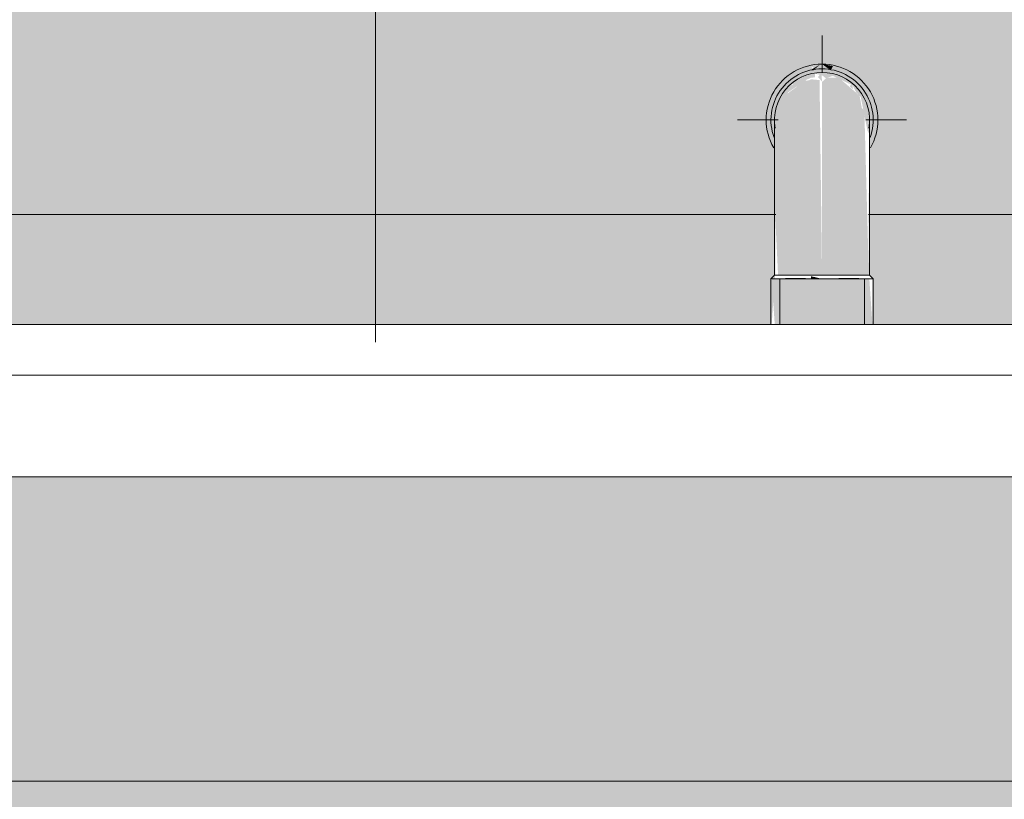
# Model space of a CAD drawing. Header units: millimetres. Extents: x 5980700 to 6194397, y -12939 to 2351883.
# Tile 294 of 587: x 6076070 to 6076361, y 4501 to 4732. Entities that reach past the tile are written whole.
import ezdxf

# ---------------------------------------------------------------- set-up
doc = ezdxf.new("R2010")
doc.units = ezdxf.units.MM
for name, color, linetype, lineweight in [('A-FLOR', 192, 'Continuous', 18), ('A-FLOR-PATT', 8, 'Continuous', 18), ('A-WALL', 113, 'Continuous', 18), ('A-WALL-PATT', 111, 'Continuous', 25), ('P-PIPE', 3, 'Continuous', 9), ('P-PIPE-CNTR', 3, 'Continuous', 9)]:
    doc.layers.add(name, color=color, linetype=linetype, lineweight=lineweight)

# ---------------------------------------------------------------- blocks, each defined once
blk = doc.blocks.new('BE-PMSa-MOD-ARQ-CONEXAODOFUTURO-EX-000-R_rvt-2-PLANTA DE CAIMENTO DE PISOS - 1 PAV_')
at = {"layer": 'A-FLOR-PATT', "lineweight": 5}
h = blk.add_hatch(dxfattribs=at)
h.set_pattern_fill('FP_103', color=135, style=0, pattern_type=2)
h.set_pattern_definition([(225, (1821.385, -1013.341), (1.4210854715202e-14, -212.1320343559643), [450, -150]), (315, (1715.319, -1119.407), (0, -212.1320343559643), [450, -150])])
h.paths.add_polyline_path([(-17588.61484510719, -10125.84100563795), (-17588.61484510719, 5919.158994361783), (-17905.66070556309, 5919.158994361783), (-18260.05155624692, -10125.84100563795)])
h.paths.add_polyline_path([(24683.66278676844, -8664.047137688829), (24901.85810326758, -8347.979428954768), (25097.46955802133, -8045.317562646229), (25289.5955170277, -7726.511392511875), (25471.61384478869, -7401.828336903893), (25643.34495046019, -7071.588748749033), (25804.61939322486, -6736.118463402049), (25955.27804947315, -6395.748477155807), (23368.38515489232, -6395.748477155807), (23369.38515489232, -6730.841005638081), (23365.38515489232, -6734.84100563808), (23361.31355543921, -6734.060452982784), (23342.06990244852, -6720.841005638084), (23332.38515489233, -6720.930376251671), (23331.38515489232, -6727.841005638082), (23314.38515489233, -6727.841005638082), (23296.38515489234, -6735.002634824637), (23296.38515489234, -6778.341005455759), (24423.88515507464, -6778.341005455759), (24423.88515507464, -8613.341005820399), (22588.88515471, -8613.341005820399), (22588.88515471, -8595.841005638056), (21416.38515489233, -8595.841005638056), (21416.38515489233, -6955.841005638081), (22588.88515471, -6955.841005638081), (22588.88515471, -6778.341005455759), (23246.38515489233, -6778.341005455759), (23246.38515489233, -6395.748477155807), (23206.88515489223, -6395.748477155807), (23206.88515489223, -6416.382393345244), (23211.73353840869, -6425.171602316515), (23218.4561650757, -6428.596561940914), (23219.38515489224, -6429.345815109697), (23219.38515489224, -6441.144306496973), (23215.14102301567, -6442.20379392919), (23204.09419192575, -6438.115741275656), (23195.48073971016, -6429.259910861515), (23193.02236658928, -6420.085137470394), (23192.88996436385, -6415.841005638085), (23191.88515489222, -6415.841005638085), (23191.88515489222, -6395.748477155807), (21311.3851276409, -6395.748477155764), (21311.38512764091, -395.7484771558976), (26110.13512764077, -395.7484771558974), (26110.13512764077, -6011.987874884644), (26234.42540171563, -5672.357231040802), (26348.29356350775, -5329.091898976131), (26451.63355010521, -4982.511614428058), (26544.34910510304, -4632.939200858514), (26626.35386826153, -4280.700268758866), (26697.57145594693, -3926.122912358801), (26757.93553227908, -3569.537404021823), (26807.38987092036, -3211.275886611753), (26845.88840744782, -2851.672064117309), (26873.39528226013, -2491.060890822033), (27298.54064462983, 5174.591947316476), (21231.38515489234, 5390.558402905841), (21231.38515489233, -8664.04713768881), (24474.59128694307, -8664.047137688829)])
h.paths.add_polyline_path([(164.3857207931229, 134.1589943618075), (164.3857207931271, 1841.148018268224), (-1658.614845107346, 1840.70177999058), (-1658.614845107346, 134.1589943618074), (-979.7632562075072, 134.1589943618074)])
h.paths.add_polyline_path([(24371.38515489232, 836.6589941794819), (22863.88515471, 836.6589941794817), (22863.88515471, 4371.658994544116), (24548.88515507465, 4371.658994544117), (24548.88515507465, 836.6589941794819), (24486.30181684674, 836.6589941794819)])
h.paths.add_polyline_path([(26422.42163599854, 3992.407384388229), (26422.42163599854, 5123.575823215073), (27022.42163599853, 5123.575823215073), (27022.42163599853, 3992.407384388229), (26541.3738192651, 3992.407384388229)])
h.paths.add_polyline_path([(19968.38697237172, 4641.658994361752), (19999.38682609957, 4641.658994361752), (19999.38682609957, 4674.158994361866), (19585.40988707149, 4674.158994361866), (19585.40988707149, 4671.65899436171), (19622.64941956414, 4670.787042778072), (19622.64941956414, 4641.65899436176), (19958.38333741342, 4641.65899436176)])
h.paths.add_polyline_path([(15946.88333741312, 4641.65899436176), (16272.64941956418, 4641.65899436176), (16272.64941956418, 4671.65899436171), (19560.40988707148, 4671.65899436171), (19560.40988707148, 4674.158994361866), (15923.88333741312, 4674.158994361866), (15923.88333741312, 4641.65899436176), (15926.88333741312, 4641.65899436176)])
h.paths.add_polyline_path([(15653.88333741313, 4641.658994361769), (15653.88333741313, 4674.158994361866), (12268.88333741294, 4674.158994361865), (12269.82605313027, 4641.658994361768), (12287.64940954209, 4641.658994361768), (12287.64940954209, 4671.658994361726), (15637.64940954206, 4670.787042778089), (15637.64940954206, 4641.658994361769), (15650.88333741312, 4641.658994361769)])
h.paths.add_polyline_path([(8496.599400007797, 4641.658994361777), (8496.599400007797, 4641.674581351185), (8442.166919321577, 4641.658994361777)])
h.paths.add_polyline_path([(-8301.11484510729, 4641.658994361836), (-8301.114845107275, 4674.158994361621), (-11733.61666258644, 4674.158994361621), (-11733.61666258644, 4641.658994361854), (-11704.86666258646, 4641.658994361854), (-11704.86666258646, 4671.658994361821), (-8354.866662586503, 4670.787042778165), (-8354.866662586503, 4641.658994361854), (-8304.116662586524, 4641.658994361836)])
h.paths.add_polyline_path([(-16295.61666258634, 4641.658994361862), (-15972.63647972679, 4641.658994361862), (-15971.73922438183, 4655.162107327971), (-15971.59322078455, 4656.262107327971), (-15971.52511209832, 4674.158994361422), (-16356.61588608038, 4674.158994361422), (-16356.61588608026, 4641.658994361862), (-16315.61666258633, 4641.658994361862)])
h.paths.add_polyline_path([(-12028.61666258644, 4641.658994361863), (-12028.61666258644, 4674.158994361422), (-15944.05622970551, 4674.158994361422), (-15943.93927563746, 4656.262107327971), (-15942.89601669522, 4655.162107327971), (-15942.89601669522, 4641.658994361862), (-15848.61666258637, 4641.658994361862), (-15848.61666258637, 4671.658994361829), (-12498.61666258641, 4670.787042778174), (-12498.61666258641, 4641.658994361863), (-12031.61666258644, 4641.658994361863)])
h.paths.add_polyline_path([(-16371.61588608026, 5447.158205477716), (-16356.61588608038, 5447.158205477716), (-16356.61588608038, 5479.158994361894), (-16626.61588608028, 5479.158994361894), (-16626.61588608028, 5447.158205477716), (-16401.61588608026, 5447.158205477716)])
h = blk.add_hatch(dxfattribs=at)
h.set_pattern_fill('FP_2', color=135, style=0, pattern_type=2)
h.set_pattern_definition([(0, (0, 0), (812.8, 203.2), [33.528, -576.072, 33.528, -576.072, -3251.2]), (0, (0, 0), (812.8, 203.2), [-1219.2, 33.528, -1185.672, 33.528, -576.072, -1422.4]), (0, (0, 0), (812.8, 203.2), [-3048, 33.528, -372.872, 33.528, -982.472]), (120, (304.8, 101.6), (-582.3763620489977, 602.3054481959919), [33.52799999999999, -576.0719999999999, 33.52799999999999, -576.0719999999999, -3251.199999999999]), (120, (304.8, 101.6), (-582.3763620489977, 602.3054481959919), [-1219.2, 33.52799999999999, -1185.672, 33.52799999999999, -576.0719999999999, -1422.4]), (120, (304.8, 101.6), (-582.3763620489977, 602.3054481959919), [-3048, 33.52799999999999, -372.8719999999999, 33.52799999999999, -982.4719999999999]), (240, (406.4, 508), (-230.4236379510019, -805.5054481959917), [33.528, -576.072, 33.528, -576.072, -3251.2]), (240, (406.4, 508), (-230.4236379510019, -805.5054481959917), [-1219.2, 33.528, -1185.672, 33.528, -576.072, -1422.4]), (240, (406.4, 508), (-230.4236379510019, -805.5054481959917), [-3048, 33.528, -372.872, 33.528, -982.472])])
h.paths.add_polyline_path([(-15966.85299915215, 4711.136803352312), (-15966.79158577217, 4712.906868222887), (-15965.57572207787, 4712.3617231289)])
h.paths.add_polyline_path([(3731.201831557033, -10125.84100563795), (14705.38782324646, -10125.84100563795), (14705.38782324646, -9779.8857164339), (14699.38782324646, -9779.8857164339), (14699.38782324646, -9763.237570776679), (14681.68558745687, -9763.757413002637), (14670.96395493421, -9768.482704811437), (14665.88782324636, -9782.570563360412), (14665.88782324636, -9856.278958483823), (14670.73620676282, -9865.068167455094), (14677.45883342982, -9868.493127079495), (14678.38782324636, -9869.242380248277), (14678.38782324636, -9881.040871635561), (14674.14369136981, -9882.10035906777), (14663.09686027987, -9878.012306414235), (14654.32815878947, -9868.57707781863), (14652.0250349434, -9859.981702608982), (14651.89263271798, -9855.737570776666), (14650.88782324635, -9855.737570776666), (14651.89263271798, -9780.737570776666), (14653.73085252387, -9770.127241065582), (14656.87805812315, -9762.851510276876), (14667.13782324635, -9752.591745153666), (14683.38782324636, -9748.237570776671), (14699.38782324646, -9748.237570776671), (14699.38782324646, -9731.58942511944), (14705.38782324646, -9731.58942511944), (14705.38782324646, -9705.737570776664), (14755.38782324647, -9705.737570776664), (14755.38782324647, -9754.737570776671), (14795.38782324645, -9754.737570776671), (14796.02424042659, -9756.737570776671), (14812.38782324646, -9756.737570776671), (14811.36426821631, -9815.737570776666), (14810.34779546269, -9815.737570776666), (14811.47778338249, -9818.1719714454), (14811.43015556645, -9819.291362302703), (14811.44856252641, -9820.918341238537), (14827.38782324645, -9827.197475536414), (14827.38782324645, -10125.84100563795), (21231.38515489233, -10125.84100563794), (21231.38515489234, 5919.158994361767), (12003.88515489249, 5918.472013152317), (12003.8851548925, 5447.158205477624), (12268.88333741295, 5447.158205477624), (12268.88333741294, 4674.158994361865), (15653.88333741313, 4674.158994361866), (15653.88333741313, 5447.158205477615), (15923.88333741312, 5447.158205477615), (15923.88333741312, 4674.158994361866), (19560.40988707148, 4674.158994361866), (19559.83290347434, 4677.196584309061), (19558.62046790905, 4677.180784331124), (19558.93691090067, 4681.184361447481), (19560.40988707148, 4681.202554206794), (19559.83416624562, 4682.57353656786), (19558.03876213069, 4682.57353656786), (19558.93691090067, 4695.251249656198), (19588.00988707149, 4695.197383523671), (19586.88286324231, 4682.548897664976), (19585.40988707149, 4682.548897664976), (19585.98560789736, 4681.195050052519), (19587.19930623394, 4681.15368493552), (19586.88286324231, 4677.184908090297), (19585.41064974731, 4677.065937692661), (19585.98560789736, 4674.158994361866), (19999.38682609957, 4674.158994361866), (19999.38682609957, 5447.158205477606), (20269.38682609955, 5447.158205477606), (20269.38682609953, 4280.731645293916), (20299.38682609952, 4280.731645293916), (20298.51487451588, 1530.731645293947), (20269.38682609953, 1530.731645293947), (20269.38682609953, 1143.558994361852), (20299.38682609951, 1143.558994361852), (20298.51487451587, -1606.441005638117), (20269.38682609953, -1606.441005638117), (20269.38682609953, -2040.191005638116), (20299.38682609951, -2040.191005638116), (20298.51487451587, -4790.191005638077), (20269.38682609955, -4790.191005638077), (20269.38682609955, -5273.941005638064), (20299.38682609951, -5273.941005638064), (20298.51487451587, -8023.941005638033), (20269.38682609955, -8023.941005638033), (20269.38682609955, -9308.841005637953), (19999.38682609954, -9308.841005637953), (19999.38682609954, -8513.84179452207), (19913.3833374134, -8513.84179452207), (19913.3833374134, -8347.825683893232), (19635.38599049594, -8347.979428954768), (19635.38599049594, -8377.825683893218), (16285.38599049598, -8376.953732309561), (16285.38599049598, -8347.825683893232), (15971.88333741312, -8347.979428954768), (15971.88333741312, -8513.841794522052), (15921.38515489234, -8513.841794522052), (15921.38515489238, -9312.594001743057), (15651.38515489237, -9312.594001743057), (15651.38515489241, -8513.841794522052), (15603.38515489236, -8513.841794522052), (15603.38515489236, -8377.825683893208), (12316.88333741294, -8377.825683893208), (12316.88333741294, -8513.841794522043), (12293.88333741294, -8513.841794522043), (12293.88333741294, -9312.594001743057), (11998.88333741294, -9312.594001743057), (11998.88333741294, -8513.841794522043), (11950.88333741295, -8513.841794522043), (11950.88333741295, -8347.825683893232), (11867.63333741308, -8347.979428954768), (11867.63333741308, -8377.82568389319), (8517.633337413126, -8376.953732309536), (8517.633337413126, -8347.825683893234), (8434.383337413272, -8347.97942895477), (8434.383337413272, -8513.841794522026), (8386.383337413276, -8513.841794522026), (8386.383337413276, -9312.594001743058), (8116.383337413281, -9312.594001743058), (8116.383337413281, -9125.841005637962), (2121.38333741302, -9125.841005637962), (2121.38333741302, -9312.594001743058), (1851.383337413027, -9312.594001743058), (1851.383337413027, -9125.841005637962), (-4143.616662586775, -9125.841005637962), (-4143.616662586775, -9312.594001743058), (-4413.616662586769, -9312.594001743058), (-4413.616662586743, -8513.841794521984), (-4461.61666258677, -8513.841794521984), (-4461.61666258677, -8347.825683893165), (-4547.366662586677, -8347.97942895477), (-4547.366662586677, -8377.82568389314), (-7897.366662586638, -8376.953732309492), (-7897.366662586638, -8347.825683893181), (-7983.116662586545, -8347.97942895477), (-7983.116662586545, -8513.841794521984), (-8031.114845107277, -8513.841794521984), (-8031.11484510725, -9308.841005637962), (-8301.11484510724, -9308.841005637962), (-8301.114845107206, -8513.841794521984), (-8349.116662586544, -8513.841794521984), (-8349.116662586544, -8347.825683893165), (-8354.864845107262, -8347.97942895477), (-8354.864845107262, -8377.825683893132), (-11704.86484510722, -8376.953732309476), (-11705.67059857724, -8347.825683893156), (-11710.61666258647, -8347.97942895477), (-11710.61666258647, -8513.841794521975), (-11758.61484510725, -8513.841794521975), (-11758.61484510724, -9308.841005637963), (-12028.61484510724, -9308.841005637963), (-12028.61484510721, -8513.841794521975), (-12076.61666258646, -8513.841794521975), (-12076.61666258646, -8347.82568389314), (-12498.61666258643, -8347.97942895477), (-12498.61666258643, -8377.825683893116), (-15848.61666258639, -8376.953732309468), (-15848.61666258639, -8347.82568389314), (-16270.61666258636, -8347.97942895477), (-16270.61666258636, -8513.841794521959), (-16356.61588608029, -8513.841794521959), (-16356.61588608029, -9308.841005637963), (-16626.61588608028, -9308.841005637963), (-16626.62225526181, -7987.079408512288), (-16656.61588608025, -7987.079408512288), (-16655.7439344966, -5237.07940851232), (-16626.62225526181, -5237.07940851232), (-16626.62225526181, -4803.34100563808), (-16656.61588608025, -4803.34100563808), (-16655.7439344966, -2053.341005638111), (-16626.62225526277, -2053.341005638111), (-16626.62225526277, -1620.841794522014), (-16656.61588608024, -1620.841794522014), (-16655.74393449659, 1129.158205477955), (-16626.62225526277, 1129.158205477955), (-16626.62225526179, 1534.1582054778), (-16656.61588608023, 1534.1582054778), (-16655.75030367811, 4291.658994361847), (-16626.62225526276, 4291.658994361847), (-16626.61588608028, 5479.158994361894), (-16356.61588608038, 5479.158994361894), (-16356.61588608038, 4674.158994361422), (-15971.4658517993, 4674.158994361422), (-15969.32193463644, 4707.054996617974), (-15967.78963012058, 4710.307043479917), (-15962.27373900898, 4714.058684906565), (-15960.94760521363, 4714.652107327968), (-15959.84645306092, 4714.71907505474), (-15959.84645306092, 4715.8252811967), (-15957.766248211, 4715.335026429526), (-15956.67909179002, 4714.508980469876), (-15954.53101014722, 4715.146843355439), (-15948.69801778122, 4712.361723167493), (-15947.69218614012, 4710.313634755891), (-15946.34526303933, 4708.984911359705), (-15944.33196142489, 4698.966261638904), (-15943.76299404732, 4697.905132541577), (-15944.00738434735, 4674.158994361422), (-12028.61666258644, 4674.158994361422), (-12028.6166625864, 5447.158205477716), (-11733.61666258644, 5446.941285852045), (-11733.61666258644, 4674.158994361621), (-8301.114845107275, 4674.158994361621), (-8301.114845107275, 5447.158205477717), (-8031.114845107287, 5447.158205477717), (-8031.114845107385, 5919.158994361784), (-17588.61484510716, 5919.158994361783), (-17588.61484510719, -10125.84100563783), (1375.719287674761, -10125.84100563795)])
h.paths.add_polyline_path([(14665.67045985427, -9780.737570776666), (14665.63226694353, -9779.779781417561), (14665.63226694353, -9780.737570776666)])
h.paths.add_polyline_path([(-16089.65907882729, -8758.105317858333), (-16115.54098333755, -8754.697900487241), (-16139.6590788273, -8744.707858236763), (-16160.36975694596, -8728.81599597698), (-16176.26161920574, -8708.105317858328), (-16186.2516614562, -8683.987222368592), (-16189.65907882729, -8658.105317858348), (-16186.2516614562, -8632.223413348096), (-16176.26161920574, -8608.105317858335), (-16160.36975694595, -8587.394639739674), (-16139.65907882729, -8571.502777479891), (-16115.54098333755, -8561.512735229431), (-16089.65907882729, -8558.105317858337), (-16063.77717431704, -8561.512735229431), (-16039.65907882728, -8571.5027774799), (-16018.94840070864, -8587.394639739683), (-16003.05653844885, -8608.105317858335), (-15993.06649619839, -8632.22341334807), (-15989.6590788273, -8658.105317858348), (-15993.06649619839, -8683.987222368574), (-16003.05653844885, -8708.105317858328), (-16021.19134126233, -8730.537064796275), (-16039.65907882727, -8744.707858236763), (-16063.77717431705, -8754.697900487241)])
h.paths.add_polyline_path([(19732.71217533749, -8754.66845021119), (19706.83027082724, -8751.260990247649), (19682.71217533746, -8741.270823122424), (19660.00862136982, -8722.781563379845), (19646.10963495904, -8704.667825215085), (19636.1195927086, -8680.549428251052), (19632.71217533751, -8648.66439434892), (19632.71217533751, -8622.782813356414), (19636.1195927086, -8596.9012323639), (19646.10963495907, -8572.783438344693), (19662.00149721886, -8552.073019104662), (19682.71217533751, -8536.181355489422), (19706.83027082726, -8526.191438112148), (19732.7121753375, -8522.784063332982), (19758.59407984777, -8526.191438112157), (19782.71217533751, -8536.181355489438), (19803.42285345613, -8552.073019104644), (19819.31471571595, -8572.783438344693), (19829.30475796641, -8596.901232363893), (19832.7121753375, -8628.390346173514), (19832.7121753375, -8654.667200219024), (19827.88084468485, -8683.987101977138), (19816.67739151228, -8708.104895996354), (19803.42285345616, -8725.378762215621), (19782.71217533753, -8741.270823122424), (19758.59407984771, -8751.260990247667)])
h.paths.add_polyline_path([(15648.38515489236, -8468.841794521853), (15650.88333741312, -8468.841794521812), (15650.88333741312, -8347.825683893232), (15648.38515489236, -8347.979428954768)])
h.paths.add_polyline_path([(19588.84766320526, 4677.140991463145), (19587.19930623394, 4677.180784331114), (19588.17837096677, 4681.15368493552)])
h.paths.add_polyline_path([(19556.97211093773, 4677.140991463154), (19558.32440709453, 4678.382155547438), (19558.03965555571, 4677.166762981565), (19557.10244703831, 4677.144137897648)])
h.paths.add_polyline_path([(19572.90988707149, 4728.142336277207), (19572.90988707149, 4726.742336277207), (19573.4626323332, 4727.745209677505)])
h.paths.add_polyline_path([(19575.73176932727, 4695.639950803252), (19572.5677829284, 4696.432937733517), (19568.91630770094, 4696.431447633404), (19559.3482884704, 4696.333664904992), (19559.34828847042, 4718.022372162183), (19562.4254587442, 4722.467653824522), (19569.27606767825, 4726.263934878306), (19567.2700120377, 4727.14852244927), (19574.67880208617, 4727.830632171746), (19576.14512513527, 4726.470898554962), (19576.81805465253, 4726.227816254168), (19583.58719946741, 4722.319648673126), (19587.49536704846, 4715.550503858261), (19587.49536704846, 4707.734168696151), (19586.28070679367, 4704.092336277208), (19585.91122027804, 4696.34719023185), (19576.14512513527, 4695.960088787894)])
h.paths.add_polyline_path([(-15957.766248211, 4718.652107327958), (-15954.53101014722, 4716.980669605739), (-15955.18379838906, 4716.796714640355)])
h.paths.add_polyline_path([(-15960.34869803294, 4716.796714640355), (-15961.00148627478, 4718.082019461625), (-15959.74034676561, 4717.233792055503), (-15960.09391064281, 4716.979769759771)])
h.paths.add_polyline_path([(19732.71217533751, 4730.240264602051), (19706.83027082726, 4733.647681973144), (19682.7121753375, 4743.637724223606), (19662.00149721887, 4759.529586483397), (19646.10963495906, 4780.240264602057), (19636.1195927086, 4804.358360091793), (19632.71217533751, 4830.240264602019), (19636.1195927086, 4856.122169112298), (19646.10963495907, 4880.24026460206), (19662.00149721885, 4900.950942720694), (19682.7121753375, 4916.842804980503), (19706.83027082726, 4926.832847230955), (19732.71217533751, 4930.240264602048), (19758.59407984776, 4926.832847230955), (19782.71217533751, 4916.842804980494), (19803.42285345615, 4900.950942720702), (19819.31471571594, 4880.24026460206), (19829.30475796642, 4856.122169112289), (19832.7121753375, 4830.240264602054), (19829.30475796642, 4804.358360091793), (19819.31471571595, 4780.24026460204), (19803.42285345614, 4759.529586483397), (19782.71217533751, 4743.637724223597), (19758.59407984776, 4733.647681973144)])
h.paths.add_polyline_path([(-16089.65907882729, 4736.408178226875), (-16115.54098333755, 4739.815595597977), (-16139.65907882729, 4749.80563784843), (-16160.36975694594, 4765.697500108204), (-16176.26161920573, 4786.408178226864), (-16186.2516614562, 4810.526273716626), (-16189.65907882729, 4836.408178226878), (-16186.2516614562, 4862.29008273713), (-16176.26161920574, 4886.408178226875), (-16160.36975694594, 4907.118856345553), (-16139.65907882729, 4923.010718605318), (-16115.54098333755, 4933.000760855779), (-16089.65907882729, 4936.408178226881), (-16063.77717431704, 4933.000760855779), (-16039.65907882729, 4923.01071860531), (-16018.9484007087, 4907.118856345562), (-16003.05653844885, 4886.408178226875), (-15993.06649619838, 4862.29008273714), (-15989.6590788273, 4836.408178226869), (-15993.06649619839, 4810.526273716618), (-16003.05653844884, 4786.408178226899), (-16018.94840070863, 4765.69750010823), (-16039.65907882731, 4749.80563784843), (-16063.77717431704, 4739.815595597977)])
at = {"layer": 'A-WALL', "lineweight": 5}
h = blk.add_hatch(color=9, dxfattribs=at)
h.paths.add_polyline_path([(-12041.61666258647, 4496.658994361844), (-12041.61666258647, 4506.658994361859), (-12571.12434921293, 4506.658994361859), (-12571.12434921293, 4496.658994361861), (-12051.61666258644, 4496.658994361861)])
h.paths.add_polyline_path([(-12013.61666258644, 4496.658994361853), (-12013.61666258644, 4506.658994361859), (-12031.61666258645, 4506.658994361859), (-12031.61666258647, 4496.658994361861), (-12021.61302762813, 4496.658994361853)])
h.paths.add_polyline_path([(-16471.62225526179, 4496.658994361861), (-16458.96666258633, 4497.470221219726), (-16458.96666258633, 4506.658994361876), (-16471.62225526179, 4506.658994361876)])
h.paths.add_polyline_path([(-16448.26666258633, 4496.658994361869), (-16315.61666258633, 4496.658994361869), (-16315.61666258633, 4506.658994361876), (-16448.26666258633, 4506.658994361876), (-16448.26666258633, 4498.156094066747)])
h.paths.add_polyline_path([(-16295.61666258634, 4496.658994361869), (-15771.12434921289, 4496.658994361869), (-15771.12434921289, 4506.658994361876), (-16305.61666258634, 4506.658994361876), (-16305.61666258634, 4496.658994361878)])
at = {"layer": 'A-WALL-PATT', "lineweight": 5}
h = blk.add_hatch(color=57, dxfattribs=at)
h.paths.add_polyline_path([(-12168.30533964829, 4506.658994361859), (-11983.61666258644, 4506.658994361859), (-11983.61666258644, 4586.458205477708), (-12021.61666258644, 4586.458205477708), (-12021.61666258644, 4596.658994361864), (-12571.12434921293, 4596.658994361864), (-12571.12434921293, 4506.658994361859), (-12462.74065763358, 4506.658994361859)])
h.paths.add_polyline_path([(-16145.61666258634, 4506.658994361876), (-15771.12434921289, 4506.658994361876), (-15771.12434921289, 4596.658994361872), (-16325.61666258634, 4596.658994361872), (-16325.61666258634, 4586.458205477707), (-16437.56666258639, 4586.458205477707), (-16445.13270514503, 4583.324248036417), (-16448.26666258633, 4574.628767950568), (-16448.26666258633, 4506.658994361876), (-16290.39979144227, 4506.658994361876)])
h.paths.add_polyline_path([(-16471.62225526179, 4506.658994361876), (-16458.96666258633, 4506.658994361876), (-16459.61572642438, 4577.325184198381), (-16462.10062002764, 4583.324248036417), (-16471.62225526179, 4586.458205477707), (-16471.62225526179, 4575.758205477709)])
at = {"layer": 'A-FLOR', "color": 250, "lineweight": 5}
for p, q in [((-16356.6158860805, 4674.158994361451), (-15971.46585179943, 4674.158994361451)), ((-15944.05622970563, 4674.158994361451), (-12028.61666258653, 4674.158994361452))]:
    blk.add_line(p, q, dxfattribs=at)
at = {"layer": 'A-WALL', "color": 130, "lineweight": 9}
blk.add_line((-15771.12434921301, 4641.658994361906), (-16356.61588608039, 4641.658994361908), dxfattribs=at)
at = {"layer": 'A-WALL', "color": 90, "lineweight": 5}
for p, q in [((-15771.12434921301, 4626.658994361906), (-16371.61588608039, 4626.658994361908)), ((-15771.12434921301, 4596.658994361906), (-16325.61666258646, 4596.658994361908)), ((-15771.12434921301, 4506.658994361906), (-16305.61666258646, 4506.658994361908))]:
    blk.add_line(p, q, dxfattribs=at)
blk = doc.blocks.new('AF_Soldavel_Curva 45_90 - Standard-25478524-PLANTA DE CAIMENTO DE PISOS - 1 PAV_')
at = {"layer": 'P-PIPE'}
for points in [[(-15955.1837983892, 4716.796714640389), (-15954.53101014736, 4718.08201946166), (-15957.76624821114, 4718.652107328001)], [(-15960.34869803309, 4716.796714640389), (-15958.28091849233, 4718.56141623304), (-15961.00148627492, 4716.980669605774)], [(-15967.63832849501, 4641.658994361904), (-15957.76624821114, 4641.658994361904), (-15957.76624821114, 4655.162107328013), (-15972.63647972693, 4654.982079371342), (-15971.73922438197, 4641.658994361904), (-15968.59156575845, 4641.658994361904)], [(-15957.76641367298, 4655.162107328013), (-15961.00069663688, 4655.930022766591), (-15961.00148627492, 4655.162107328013)], [(-15954.53101014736, 4641.658994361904), (-15942.89601669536, 4641.658994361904), (-15943.79327204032, 4655.162107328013), (-15957.76624821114, 4655.162107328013), (-15957.76624821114, 4641.658994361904), (-15954.54904492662, 4641.658994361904)]]:
    blk.add_hatch(color=35, dxfattribs=at).paths.add_polyline_path(points)
h = blk.add_hatch(color=35, dxfattribs=at)
h.paths.add_polyline_path([(-15963.39687849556, 4714.451252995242), (-15966.81049988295, 4712.361723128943), (-15966.85299915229, 4711.136803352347), (-15963.63157172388, 4714.226180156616)])
h.paths.add_polyline_path([(-15970.6981286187, 4656.262107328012), (-15957.76624821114, 4656.262107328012), (-15958.50029801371, 4713.911157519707), (-15960.96825963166, 4714.159261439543), (-15961.66196445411, 4713.844852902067), (-15963.7030854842, 4713.610423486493), (-15965.43731193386, 4711.780214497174), (-15969.0688933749, 4709.173746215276), (-15971.51709970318, 4698.358146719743), (-15971.76950238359, 4697.905132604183), (-15971.52511209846, 4672.23275111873), (-15970.75952630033, 4656.262107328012)])
h.paths.add_polyline_path([(-15957.76624821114, 4713.470605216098), (-15957.96439297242, 4716.157166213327), (-15958.94740568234, 4714.807609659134), (-15957.88976866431, 4713.610423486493)])
h = blk.add_hatch(color=35, dxfattribs=at)
h.paths.add_polyline_path([(-15948.60795120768, 4711.217025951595), (-15948.92741344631, 4712.991384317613), (-15949.55852816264, 4712.084064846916), (-15948.92741344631, 4711.508413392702)])
h.paths.add_polyline_path([(-15944.83436784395, 4656.262107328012), (-15943.9392756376, 4656.262107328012), (-15945.26624821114, 4704.876063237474), (-15946.02267732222, 4705.640948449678), (-15946.67026226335, 4709.30551917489), (-15952.83294071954, 4714.652107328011), (-15956.4188119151, 4714.652107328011), (-15957.76624821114, 4713.38305771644), (-15957.76624821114, 4656.262107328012), (-15945.1965403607, 4656.262107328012)])
at = {"layer": 'P-PIPE', "color": 21}
for p, q in [((-15971.80624821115, 4656.262107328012), (-15972.86624821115, 4655.162107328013)), ((-15972.86624821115, 4655.162107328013), (-15972.86624821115, 4641.658994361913)), ((-15957.76624821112, 4655.162107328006), (-15972.63684528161, 4655.162107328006)), ((-15957.76624821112, 4656.262107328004), (-15971.59294906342, 4656.262107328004)), ((-15943.93954735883, 4656.262107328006), (-15957.76624821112, 4656.262107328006)), ((-15942.89565114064, 4655.162107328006), (-15957.76624821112, 4655.162107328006)), ((-15942.66624821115, 4655.162107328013), (-15943.72624821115, 4656.262107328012)), ((-15942.66624821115, 4641.658994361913), (-15942.66624821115, 4655.162107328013))]:
    blk.add_line(p, q, dxfattribs=at)
at = {"layer": 'P-PIPE', "color": 21, "flags": 128}
for points in [[(-15971.80624821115, 4702.152107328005), (-15971.80624821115, 4702.115400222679), (-15971.80624821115, 4702.005337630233), (-15971.80624821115, 4701.822095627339), (-15971.80624821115, 4701.565967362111), (-15971.80624821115, 4701.237362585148), (-15971.80624821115, 4700.836806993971), (-15971.80624821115, 4700.364941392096), (-15971.80624821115, 4699.82252066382), (-15971.80624821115, 4699.210412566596), (-15971.80624821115, 4698.529596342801), (-15971.80624821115, 4697.781161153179), (-15971.80624821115, 4696.966304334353), (-15971.80624821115, 4696.086329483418), (-15971.80624821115, 4695.142644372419), (-15971.80624821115, 4694.136758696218), (-15971.80624821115, 4693.070281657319), (-15971.80624821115, 4691.944919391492), (-15971.80624821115, 4690.762472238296), (-15971.80624821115, 4689.524831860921), (-15971.80624821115, 4688.233978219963), (-15971.80624821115, 4686.891976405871), (-15971.80624821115, 4685.500973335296), (-15971.80624821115, 4684.06319431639), (-15971.80624821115, 4682.580939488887), (-15971.80624821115, 4681.056580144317), (-15971.80624821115, 4679.492554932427), (-15971.80624821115, 4677.891365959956), (-15971.80624821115, 4676.255574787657), (-15971.80624821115, 4674.587798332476), (-15971.80624821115, 4672.890704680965), (-15971.80624821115, 4671.167008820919), (-15971.80624821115, 4669.419468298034), (-15971.80624821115, 4667.650878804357), (-15971.80624821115, 4665.864069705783), (-15971.80624821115, 4664.061899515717), (-15971.80624821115, 4662.247251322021), (-15971.80624821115, 4660.423028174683), (-15971.80624821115, 4658.592148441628), (-15971.80624821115, 4656.757541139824), (-15971.80624821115, 4656.262107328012)], [(-15943.72624821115, 4656.262107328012), (-15943.72624821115, 4658.097217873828), (-15943.72624821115, 4659.929392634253), (-15943.72624821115, 4661.755700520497), (-15943.72624821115, 4663.573219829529), (-15943.72624821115, 4665.379042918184), (-15943.72624821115, 4667.170280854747), (-15943.72624821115, 4668.944068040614), (-15943.72624821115, 4670.697566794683), (-15943.72624821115, 4672.427971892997), (-15943.72624821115, 4674.132515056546), (-15943.72624821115, 4675.808469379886), (-15943.72624821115, 4677.453153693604), (-15943.72624821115, 4679.063936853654), (-15943.72624821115, 4680.638241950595), (-15943.72624821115, 4682.1735504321), (-15943.72624821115, 4683.667406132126), (-15943.72624821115, 4685.117419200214), (-15943.72624821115, 4686.521269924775), (-15943.72624821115, 4687.87671244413), (-15943.72624821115, 4689.181578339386), (-15943.72624821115, 4690.433780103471), (-15943.72624821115, 4691.631314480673), (-15943.72624821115, 4692.772265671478), (-15943.72624821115, 4693.854808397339), (-15943.72624821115, 4694.877210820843), (-15943.72624821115, 4695.837837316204), (-15943.72624821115, 4696.735151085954), (-15943.72624821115, 4697.567716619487), (-15943.72624821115, 4698.33420198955), (-15943.72624821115, 4699.033380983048), (-15943.72624821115, 4699.664135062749), (-15943.72624821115, 4700.225455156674), (-15943.72624821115, 4700.716443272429), (-15943.72624821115, 4701.136313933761), (-15943.72624821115, 4701.484395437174), (-15943.72624821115, 4701.760130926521), (-15943.72624821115, 4701.963079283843), (-15943.72624821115, 4702.092915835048), (-15943.72624821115, 4702.149432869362), (-15943.72624821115, 4702.152107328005)]]:
    blk.add_lwpolyline(points, dxfattribs=at)
at = {"layer": 'P-PIPE', "color": 21}
for centre, radius, start, end in [((-15957.76624821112, 4702.152107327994), 16.50000000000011, 90.00000000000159, 209.9999999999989), ((-15957.76624821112, 4702.152107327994), 16.50000000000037, 330.0000000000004, 90), ((-15957.76624821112, 4702.152107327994), 15.09999999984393, 90, 200.1385760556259), ((-15957.76624821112, 4702.152107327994), 15.10000000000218, 90, 200.1385760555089), ((-15957.76624821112, 4702.152107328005), 14.03999999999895, 89.99999999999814, 189.9999999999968), ((-15957.76624821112, 4702.152107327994), 15.10000000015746, 339.9067362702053, 90), ((-15957.76624821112, 4702.152107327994), 15.09999999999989, 339.9067362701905, 90), ((-15957.76624821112, 4702.152107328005), 14.03999999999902, 350.000000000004, 90)]:
    blk.add_arc(centre, radius, start, end, dxfattribs=at)
blk = doc.blocks.new('BE-PMSa-MOD-ESG-CONEXAODOFUTURO-EX-000-R_rvt-2-PLANTA DE CAIMENTO DE PISOS - 1 PAV_')
at = {"layer": 'P-PIPE'}
blk.add_hatch(color=55, dxfattribs=at).paths.add_polyline_path([(-15945.92083837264, 4704.585273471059), (-15945.92083837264, 4705.783401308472), (-15945.96739819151, 4705.067918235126)])
at = {"layer": 'P-PIPE', "color": 21}
for p, q in [((-15970.26624821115, 4655.162107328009), (-15970.26624821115, 4641.658994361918)), ((-15945.26624821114, 4641.658994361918), (-15945.26624821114, 4655.162107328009))]:
    blk.add_line(p, q, dxfattribs=at)
for major_axis, ratio, start_param, end_param in [((12.50000000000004, 0), 0.009999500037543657, 1.975028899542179, 2.617993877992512), ((12.49999999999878, 0), 0.00999950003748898, 0.5235987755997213, 1.166563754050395)]:
    blk.add_ellipse((-15957.76624821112, 4655.162107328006), major_axis=major_axis, ratio=ratio, start_param=start_param, end_param=end_param, dxfattribs=at)
at = {"layer": 'P-PIPE-CNTR', "color": 53}
blk.add_line((-16089.65907882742, 4636.408178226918), (-16089.65907882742, 5036.408178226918), dxfattribs=at)
at = {"layer": 'P-PIPE-CNTR', "color": 21}
for p, q in [((-15957.76624821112, 4716.192107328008), (-15957.76624821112, 4727.152107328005)), ((-15982.76624821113, 4702.152107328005), (-15970.72961832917, 4702.152107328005)), ((-15944.86448829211, 4702.152107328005), (-15932.76624821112, 4702.152107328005))]:
    blk.add_line(p, q, dxfattribs=at)
at = {"layer": 'P-PIPE', "color": 21, "lineweight": 9}
blk.add_blockref('AF_Soldavel_Curva 45_90 - Standard-25478524-PLANTA DE CAIMENTO DE PISOS - 1 PAV_', (0, 0), dxfattribs=at)

msp = doc.modelspace()

# ---------------------------------------------------------------- block references
at = {"color": 50, "lineweight": 5}
for name in ['BE-PMSa-MOD-ARQ-CONEXAODOFUTURO-EX-000-R_rvt-2-PLANTA DE CAIMENTO DE PISOS - 1 PAV_', 'BE-PMSa-MOD-ESG-CONEXAODOFUTURO-EX-000-R_rvt-2-PLANTA DE CAIMENTO DE PISOS - 1 PAV_']:
    msp.add_blockref(name, (6092264.959189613, 0), dxfattribs=at)

doc.saveas('drawing.dxf')
